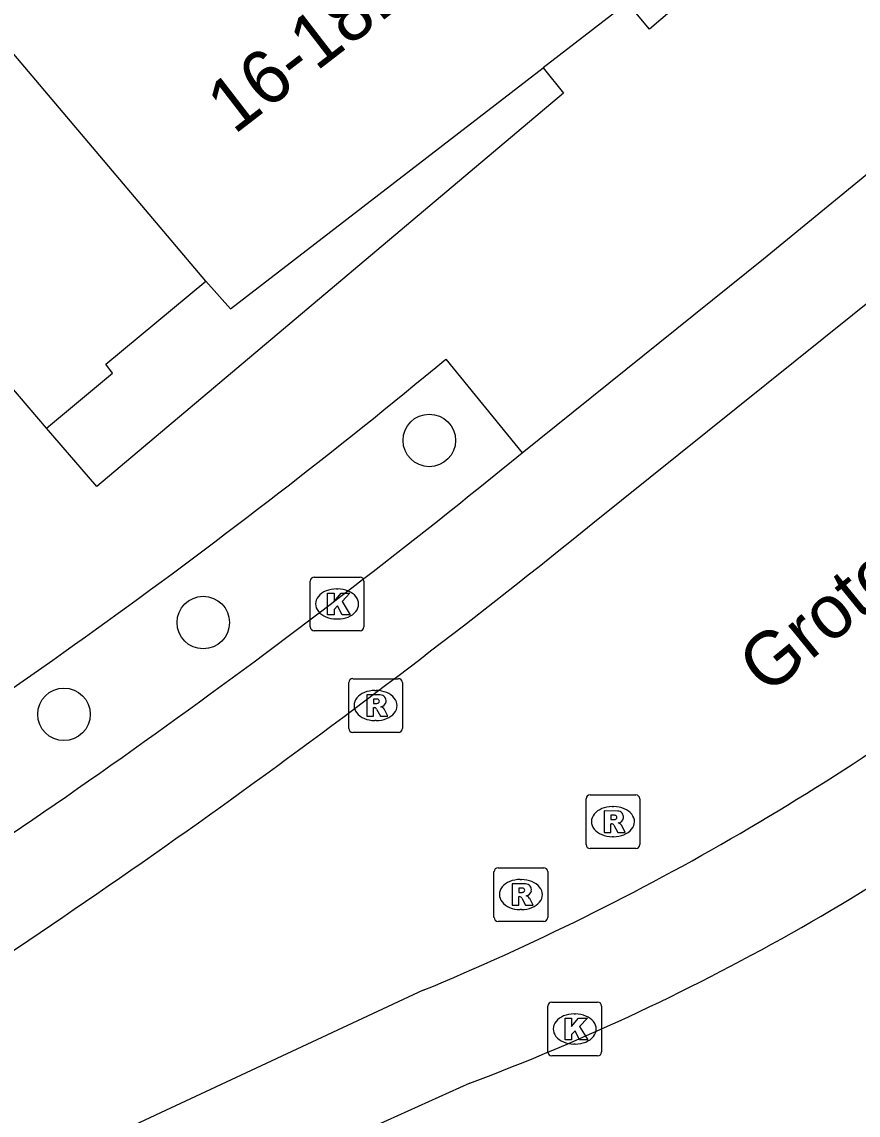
# Model space of a CAD drawing. Extents: x 160664 to 161506, y 382245 to 383288.
# Drawn here: x 161262.37 to 161277.95, y 383013.07 to 383033.43 of the extents above; entities that cross this region are included whole.
import ezdxf

# ---------------------------------------------------------------- set-up
doc = ezdxf.new("R2010")
doc.units = 0
for name, color, linetype in [('IMGEO_Boom', 7, 'Continuous'), ('IMGEO_Kolk', 7, 'Continuous'), ('IMGEO_Openbare_ruimte_label', 7, 'Continuous'), ('IMGEO_Pand', 7, 'Continuous'), ('IMGEO_Pand_nummerreeks', 7, 'Continuous'), ('IMGEO_Rijbaan_lokaal_gesloten', 7, 'Continuous'), ('IMGEO_Rioolput', 7, 'Continuous'), ('IMGEO_Voetpad_open', 7, 'Continuous')]:
    doc.layers.add(name, color=color, linetype=linetype)

msp = doc.modelspace()

# ---------------------------------------------------------------- linework, layer by layer
at = {"layer": 'IMGEO_Boom'}
for centre in [(161269.965, 383025.634), (161265.754, 383022.242), (161263.159, 383020.533)]:
    msp.add_circle(centre, 0.489, dxfattribs=at)
at = {"layer": 'IMGEO_Kolk'}
for p, q in [((161267.822, 383023.088), (161268.674, 383023.088)), ((161267.747, 383022.162), (161267.747, 383023.014)), ((161268.235, 383022.868), (161268.26, 383022.868)), ((161268.748, 383023.014), (161268.748, 383022.162)), ((161268.258, 383022.308), (161268.233, 383022.308)), ((161268.674, 383022.088), (161267.822, 383022.088)), ((161272.173, 383014.247), (161272.173, 383015.099)), ((161272.248, 383015.173), (161273.1, 383015.173)), ((161273.174, 383015.099), (161273.174, 383014.247)), ((161272.661, 383014.953), (161272.686, 383014.953)), ((161272.684, 383014.393), (161272.659, 383014.393)), ((161273.1, 383014.173), (161272.248, 383014.173))]:
    msp.add_line(p, q, dxfattribs=at)
for points in [[(161267.822, 383023.088), (161268.674, 383023.088)], [(161267.747, 383022.162), (161267.747, 383023.014)], [(161268.748, 383023.014), (161268.748, 383022.162)], [(161268.068, 383022.788), (161268.191, 383022.788), (161268.191, 383022.637), (161268.321, 383022.788), (161268.485, 383022.788), (161268.339, 383022.637), (161268.492, 383022.388), (161268.34, 383022.388), (161268.255, 383022.552), (161268.191, 383022.485), (161268.191, 383022.388), (161268.068, 383022.388), (161268.068, 383022.788)], [(161268.674, 383022.088), (161267.822, 383022.088)], [(161272.173, 383014.247), (161272.173, 383015.099)], [(161272.248, 383015.173), (161273.1, 383015.173)], [(161273.174, 383015.099), (161273.174, 383014.247)], [(161272.494, 383014.873), (161272.617, 383014.873), (161272.617, 383014.722), (161272.747, 383014.873), (161272.911, 383014.873), (161272.765, 383014.722), (161272.918, 383014.473), (161272.766, 383014.473), (161272.681, 383014.637), (161272.617, 383014.57), (161272.617, 383014.473), (161272.494, 383014.473), (161272.494, 383014.873)], [(161273.1, 383014.173), (161272.248, 383014.173)]]:
    msp.add_lwpolyline(points, dxfattribs=at)
for centre, start, end in [((161267.824, 383023.012), 91.552, 178.448), ((161267.824, 383023.012), 91.552, 178.448), ((161268.672, 383023.012), 1.552, 88.448), ((161268.672, 383023.012), 1.552, 88.448), ((161267.824, 383022.164), 181.552, 268.448), ((161267.824, 383022.164), 181.552, 268.448), ((161268.672, 383022.164), 271.552, 358.448), ((161268.672, 383022.164), 271.552, 358.448), ((161272.25, 383015.097), 91.552, 178.448), ((161272.25, 383015.097), 91.552, 178.448), ((161273.098, 383015.097), 1.552, 88.448), ((161273.098, 383015.097), 1.552, 88.448), ((161272.25, 383014.249), 181.552, 268.448), ((161272.25, 383014.249), 181.552, 268.448), ((161273.098, 383014.249), 271.552, 358.448), ((161273.098, 383014.249), 271.552, 358.448)]:
    msp.add_arc(centre, 0.0765, start, end, dxfattribs=at)
for centre, major_axis, ratio, start_param, end_param in [((161268.234, 383022.588), (-0.387, 0.002), 0.722429, 4.712389, 7.853982), ((161268.259, 383022.588), (-0.39, 0.002), 0.717154, 1.570796, 4.712389), ((161272.66, 383014.673), (-0.387, 0.002), 0.722429, 4.712389, 7.853982), ((161272.685, 383014.673), (-0.39, 0.002), 0.717154, 1.570796, 4.712389)]:
    msp.add_ellipse(centre, major_axis=major_axis, ratio=ratio, start_param=start_param, end_param=end_param, dxfattribs=at)
at = {"layer": 'IMGEO_Pand'}
for points in [[(161265.799, 383028.598), (161255.983, 383040.202)], [(161274.702, 383033.841), (161274.067, 383033.293), (161273.655, 383033.782), (161272.084, 383032.571)], [(161265.799, 383028.598), (161266.26, 383028.084), (161272.084, 383032.571)], [(161262.835, 383025.863), (161264.065, 383026.887), (161263.938, 383027.056), (161265.799, 383028.598)], [(161262.835, 383025.863), (161261.971, 383026.873), (161260.408, 383025.73), (161261.746, 383023.723), (161259.891, 383022.462), (161258.675, 383024.248), (161258.579, 383024.306)]]:
    msp.add_lwpolyline(points, dxfattribs=at)
at = {"layer": 'IMGEO_Rijbaan_lokaal_gesloten'}
for points in [[(161271.694, 383025.405), (161276.19, 383029.016), (161278.293, 383030.735)], [(161273.011, 383024.09), (161279.453, 383029.258)], [(161269.852, 383015.394), (161260.989, 383011.262), (161257.382, 383009.454), (161250.611, 383005.878), (161243.22, 383002.002), (161241.404, 383001.128)], [(161270.72, 383013.662), (161264.948, 383011.057)]]:
    msp.add_lwpolyline(points, dxfattribs=at)
for centre, radius, start, end in [((161187.507, 383128.289), 132.939, 302.30769, 309.29241), ((161177.521, 383142.325), 151.98, 302.74235, 308.9254), ((161251.143, 383060.619), 48.942, 292.4744, 307.9086), ((161255.555, 383053.977), 43.072, 290.614, 308.7901)]:
    msp.add_arc(centre, radius, start, end, dxfattribs=at)
at = {"layer": 'IMGEO_Rioolput'}
for p, q in [((161268.463, 383020.271), (161268.463, 383021.123)), ((161268.538, 383021.197), (161269.39, 383021.197)), ((161269.464, 383021.123), (161269.464, 383020.271)), ((161268.951, 383020.977), (161268.976, 383020.977)), ((161268.974, 383020.417), (161268.949, 383020.417)), ((161269.39, 383020.197), (161268.538, 383020.197)), ((161272.961, 383019.034), (161273.813, 383019.034)), ((161272.886, 383018.108), (161272.886, 383018.96)), ((161273.374, 383018.814), (161273.399, 383018.814)), ((161273.887, 383018.96), (161273.887, 383018.108)), ((161273.397, 383018.254), (161273.372, 383018.254)), ((161273.813, 383018.034), (161272.961, 383018.034)), ((161271.17, 383016.751), (161271.17, 383017.603)), ((161271.245, 383017.677), (161272.097, 383017.677)), ((161272.171, 383017.603), (161272.171, 383016.751)), ((161271.658, 383017.457), (161271.683, 383017.457)), ((161271.681, 383016.897), (161271.656, 383016.897)), ((161272.097, 383016.677), (161271.245, 383016.677))]:
    msp.add_line(p, q, dxfattribs=at)
for points in [[(161268.463, 383020.271), (161268.463, 383021.123)], [(161268.538, 383021.197), (161269.39, 383021.197)], [(161269.464, 383021.123), (161269.464, 383020.271)], [(161269.052, 383020.895), (161268.8, 383020.897), (161268.8, 383020.497)], [(161268.978, 383020.816), (161268.924, 383020.816), (161268.924, 383020.735)], [(161268.8, 383020.497), (161268.924, 383020.497), (161268.924, 383020.659), (161268.935, 383020.659)], [(161268.924, 383020.735), (161268.976, 383020.735)], [(161268.982, 383020.63), (161269.053, 383020.497), (161269.193, 383020.497), (161269.128, 383020.623)], [(161269.39, 383020.197), (161268.538, 383020.197)], [(161272.961, 383019.034), (161273.813, 383019.034)], [(161272.886, 383018.108), (161272.886, 383018.96)], [(161273.887, 383018.96), (161273.887, 383018.108)], [(161273.475, 383018.732), (161273.223, 383018.734), (161273.223, 383018.334)], [(161273.401, 383018.653), (161273.347, 383018.653), (161273.347, 383018.572)], [(161273.347, 383018.572), (161273.399, 383018.572)], [(161273.223, 383018.334), (161273.347, 383018.334), (161273.347, 383018.496), (161273.358, 383018.496)], [(161273.405, 383018.467), (161273.476, 383018.334), (161273.616, 383018.334), (161273.551, 383018.46)], [(161273.813, 383018.034), (161272.961, 383018.034)], [(161271.17, 383016.751), (161271.17, 383017.603)], [(161271.245, 383017.677), (161272.097, 383017.677)], [(161272.171, 383017.603), (161272.171, 383016.751)], [(161271.759, 383017.375), (161271.507, 383017.377), (161271.507, 383016.977)], [(161271.507, 383016.977), (161271.631, 383016.977), (161271.631, 383017.139), (161271.642, 383017.139)], [(161271.685, 383017.296), (161271.631, 383017.296), (161271.631, 383017.215)], [(161271.631, 383017.215), (161271.683, 383017.215)], [(161271.689, 383017.11), (161271.76, 383016.977), (161271.9, 383016.977), (161271.835, 383017.103)], [(161272.097, 383016.677), (161271.245, 383016.677)]]:
    msp.add_lwpolyline(points, dxfattribs=at)
for centre, radius, start, end in [((161268.54, 383021.121), 0.0765, 91.552, 178.448), ((161268.54, 383021.121), 0.0765, 91.552, 178.448), ((161269.388, 383021.121), 0.0765, 1.552, 88.448), ((161269.388, 383021.121), 0.0765, 1.552, 88.448), ((161268.984, 383020.72), 0.0964, 77.0061, 93.1865), ((161268.998, 383020.777), 0.0378, 276.6634, 79.6772), ((161269.051, 383020.785), 0.109, 350.3612, 89.416), ((161268.934, 383020.606), 0.0533, 26.0293, 88.6989), ((161268.96, 383020.924), 0.19, 274.7715, 282.9687), ((161269.049, 383020.785), 0.112, 277.5842, 350.9817), ((161269.033, 383020.57), 0.108, 29.5134, 73.7905), ((161268.54, 383020.273), 0.0765, 181.552, 268.448), ((161268.54, 383020.273), 0.0765, 181.552, 268.448), ((161269.388, 383020.273), 0.0765, 271.552, 358.448), ((161269.388, 383020.273), 0.0765, 271.552, 358.448), ((161272.963, 383018.958), 0.0765, 91.552, 178.448), ((161272.963, 383018.958), 0.0765, 91.552, 178.448), ((161273.811, 383018.958), 0.0765, 1.552, 88.448), ((161273.811, 383018.958), 0.0765, 1.552, 88.448), ((161273.383, 383018.761), 0.19, 274.7715, 282.9687), ((161273.407, 383018.557), 0.0964, 77.0061, 93.1865), ((161273.421, 383018.614), 0.0378, 276.6634, 79.6772), ((161273.474, 383018.622), 0.109, 350.3612, 89.416), ((161273.472, 383018.622), 0.112, 277.5842, 350.9817), ((161273.357, 383018.443), 0.0533, 26.0293, 88.6989), ((161273.456, 383018.407), 0.108, 29.5134, 73.7905), ((161272.963, 383018.11), 0.0765, 181.552, 268.448), ((161272.963, 383018.11), 0.0765, 181.552, 268.448), ((161273.811, 383018.11), 0.0765, 271.552, 358.448), ((161273.811, 383018.11), 0.0765, 271.552, 358.448), ((161271.247, 383017.601), 0.0765, 91.552, 178.448), ((161271.247, 383017.601), 0.0765, 91.552, 178.448), ((161272.095, 383017.601), 0.0765, 1.552, 88.448), ((161272.095, 383017.601), 0.0765, 1.552, 88.448), ((161271.758, 383017.265), 0.109, 350.3612, 89.416), ((161271.641, 383017.086), 0.0533, 26.0293, 88.6989), ((161271.667, 383017.404), 0.19, 274.7715, 282.9687), ((161271.691, 383017.2), 0.0964, 77.0061, 93.1865), ((161271.705, 383017.257), 0.0378, 276.6634, 79.6772), ((161271.756, 383017.265), 0.112, 277.5842, 350.9817), ((161271.74, 383017.05), 0.108, 29.5134, 73.7905), ((161271.247, 383016.753), 0.0765, 181.552, 268.448), ((161271.247, 383016.753), 0.0765, 181.552, 268.448), ((161272.095, 383016.753), 0.0765, 271.552, 358.448), ((161272.095, 383016.753), 0.0765, 271.552, 358.448)]:
    msp.add_arc(centre, radius, start, end, dxfattribs=at)
for centre, major_axis, ratio, start_param, end_param in [((161268.95, 383020.697), (-0.387, 0.002), 0.722429, 4.712389, 7.853982), ((161268.975, 383020.697), (-0.39, 0.002), 0.717154, 1.570796, 4.712389), ((161273.373, 383018.534), (-0.387, 0.002), 0.722429, 4.712389, 7.853982), ((161273.398, 383018.534), (-0.39, 0.002), 0.717154, 1.570796, 4.712389), ((161271.657, 383017.177), (-0.387, 0.002), 0.722429, 4.712389, 7.853982), ((161271.682, 383017.177), (-0.39, 0.002), 0.717154, 1.570796, 4.712389)]:
    msp.add_ellipse(centre, major_axis=major_axis, ratio=ratio, start_param=start_param, end_param=end_param, dxfattribs=at)
at = {"layer": 'IMGEO_Voetpad_open'}
for points in [[(161272.084, 383032.571), (161272.463, 383032.1), (161263.769, 383024.773), (161262.835, 383025.863)], [(161270.276, 383027.148), (161271.694, 383025.405)]]:
    msp.add_lwpolyline(points, dxfattribs=at)
msp.add_arc((161193.391, 383120.06), 120.598, 302.02622, 309.60798, dxfattribs=at)

# ---------------------------------------------------------------- texts
at = {"layer": 'IMGEO_Openbare_ruimte_label'}
msp.add_text('Grote Berg', height=1, rotation=39.1967, dxfattribs=at).set_placement((161276.259, 383020.871))
at = {"layer": 'IMGEO_Pand_nummerreeks'}
msp.add_text('16-18E', height=1, rotation=37.615, dxfattribs=at).set_placement((161266.33, 383031.318))

doc.saveas('drawing.dxf')
